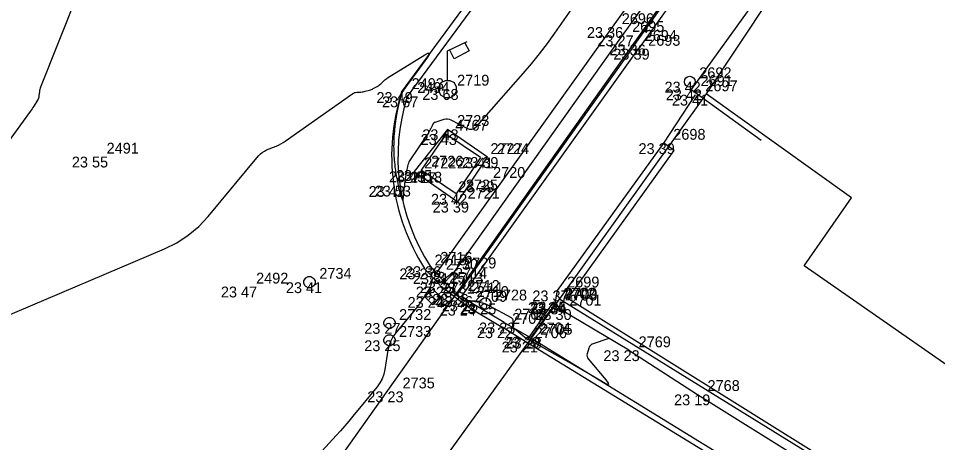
# Model space of a CAD drawing. Extents: x -702257 to -701487, y -1009871 to -1008841.
# Drawn here: x -701859.46 to -701838.24, y -1009524.27 to -1009514.48 of the extents above; entities that cross this region are included whole.
import ezdxf

# ---------------------------------------------------------------- set-up
doc = ezdxf.new("R2010")
doc.units = 0
for name, color, linetype in [('Ex_Minor Contours', 7, 'Continuous'), ('Z_body', 7, 'Continuous'), ('Z_body_cisla', 7, 'Continuous'), ('Z_body_vysky_redukovane', 7, 'Continuous'), ('Z_budova', 7, 'Continuous'), ('Z_katastr_hranice', 7, 'Continuous'), ('Z_katastr_vnitrni_kresba', 7, 'Continuous'), ('Z_komunikace', 7, 'Continuous'), ('Z_obruba', 7, 'Continuous'), ('Z_pilire', 7, 'Continuous'), ('Z_ploty', 7, 'Continuous'), ('Z_rozhranni', 7, 'Continuous'), ('Z_site_kanalizace_znaky', 7, 'Continuous'), ('Z_site_nerozlisene_znaky', 7, 'Continuous'), ('Z_site_plynovod_znaky', 7, 'Continuous'), ('Z_site_vo_znaky', 7, 'Continuous'), ('Z_site_vodovod_znaky', 7, 'Continuous'), ('Z_vstupy', 7, 'Continuous'), ('Z_zlabek', 7, 'Continuous')]:
    doc.layers.add(name, color=color, linetype=linetype)

# ---------------------------------------------------------------- blocks, each defined once
blk = doc.blocks.new('POINT_DISPLAY')
blk.add_line((0, 0), (0, 0))
blk = doc.blocks.new('Z15')
blk.add_circle((0, 0), 0.125)
blk = doc.blocks.new('Z46260')
for p, q in [((0.13, 0.13), (-0.13, 0.13)), ((-0.13, 0.13), (-0.13, -0.13)), ((0.13, 0), (-0.13, 0)), ((0.13, -0.13), (0.13, 0.13)), ((-0.13, -0.13), (0.13, -0.13))]:
    blk.add_line(p, q)
blk = doc.blocks.new('Z13')
for p, q in [((0, 0.88), (0.45, 1.1)), ((0.4, 1.07), (0.5, 0.88)), ((0, 0.2), (0, 0.88)), ((0.15, 0.7), (0.05, 0.9)), ((0.5, 0.88), (0.15, 0.7)), ((-0.2, 0.05), (-0.15, 0.15)), ((-0.2, -0.05), (-0.2, 0.05)), ((-0.15, 0.15), (-0.05, 0.2)), ((-0.05, 0.2), (0.05, 0.2)), ((0.05, 0.2), (0.15, 0.15)), ((0.15, 0.15), (0.2, 0.05)), ((0.2, 0.05), (0.2, -0.05)), ((-0.15, -0.15), (-0.2, -0.05)), ((-0.05, -0.2), (-0.15, -0.15)), ((0.05, -0.2), (-0.05, -0.2)), ((0.15, -0.15), (0.05, -0.2)), ((0.2, -0.05), (0.15, -0.15))]:
    blk.add_line(p, q)
blk = doc.blocks.new('Z614')
for p, q in [((-0.13, 0.03), (-0.1, 0.08)), ((-0.13, -0.03), (-0.13, 0.03)), ((-0.1, 0.08), (-0.08, 0.1)), ((-0.08, 0.1), (-0.03, 0.13)), ((-0.03, 0.13), (0.03, 0.13)), ((0.03, 0.13), (0.08, 0.1)), ((0.08, 0.1), (0.1, 0.08)), ((0.1, 0.08), (0.13, 0.03)), ((0.13, 0.03), (0.13, -0.03)), ((-0.1, -0.08), (-0.13, -0.03)), ((-0.08, -0.1), (-0.1, -0.08)), ((-0.03, -0.13), (-0.08, -0.1)), ((0.03, -0.13), (-0.03, -0.13)), ((0.08, -0.1), (0.03, -0.13)), ((0.1, -0.08), (0.08, -0.1)), ((0.13, -0.03), (0.1, -0.08))]:
    blk.add_line(p, q)

msp = doc.modelspace()

# ---------------------------------------------------------------- linework, layer by layer
at = {"layer": 'Ex_Minor Contours'}
for points in [[(-701859.85, -1009521.401), (-701856.085, -1009519.798), (-701855.799, -1009519.656), (-701855.535, -1009519.484), (-701855.295, -1009519.282), (-701855.076, -1009519.049), (-701853.912, -1009517.65), (-701853.871, -1009517.608), (-701853.827, -1009517.571), (-701853.778, -1009517.54), (-701853.726, -1009517.514), (-701853.505, -1009517.425), (-701853.451, -1009517.402), (-701853.398, -1009517.375), (-701853.347, -1009517.345), (-701853.298, -1009517.312), (-701851.738, -1009516.214), (-701851.717, -1009516.201), (-701851.695, -1009516.192), (-701851.672, -1009516.186), (-701851.648, -1009516.183), (-701851.549, -1009516.178), (-701851.524, -1009516.176), (-701851.5, -1009516.173), (-701851.476, -1009516.168), (-701851.452, -1009516.162), (-701851.355, -1009516.136), (-701851.331, -1009516.128), (-701851.308, -1009516.12), (-701851.286, -1009516.11), (-701851.264, -1009516.098), (-701851.174, -1009516.048), (-701851.153, -1009516.035), (-701851.132, -1009516.021), (-701851.112, -1009516.005), (-701851.094, -1009515.988), (-701851.017, -1009515.914), (-701850.997, -1009515.897), (-701850.977, -1009515.88), (-701850.956, -1009515.865), (-701850.934, -1009515.85), (-701850.072, -1009515.318), (-701850.003, -1009515.281), (-701849.971, -1009515.278), (-701849.976, -1009515.31), (-701850.017, -1009515.376), (-701850.321, -1009515.797), (-701850.349, -1009515.835), (-701850.377, -1009515.874), (-701850.405, -1009515.913), (-701850.434, -1009515.952), (-701850.567, -1009516.137), (-701850.584, -1009516.162), (-701850.598, -1009516.188), (-701850.61, -1009516.215), (-701850.619, -1009516.244), (-701850.667, -1009516.413), (-701850.669, -1009516.422), (-701850.673, -1009516.439), (-701850.721, -1009516.66), (-701850.724, -1009516.672), (-701850.728, -1009516.697), (-701850.761, -1009516.908), (-701850.763, -1009516.921), (-701850.766, -1009516.953), (-701850.767, -1009516.962), (-701850.785, -1009517.155), (-701850.786, -1009517.168), (-701850.787, -1009517.181), (-701850.788, -1009517.213), (-701850.789, -1009517.232), (-701850.794, -1009517.4), (-701850.795, -1009517.418), (-701850.795, -1009517.435), (-701850.794, -1009517.479), (-701850.794, -1009517.497), (-701850.793, -1009517.505), (-701850.789, -1009517.64), (-701850.789, -1009517.652), (-701850.788, -1009517.664), (-701850.787, -1009517.676), (-701850.786, -1009517.687), (-701850.783, -1009517.734), (-701850.781, -1009517.758), (-701850.779, -1009517.781), (-701850.77, -1009517.874), (-701850.768, -1009517.889), (-701850.766, -1009517.905), (-701850.764, -1009517.92), (-701850.762, -1009517.935), (-701850.753, -1009517.999), (-701850.751, -1009518.013), (-701850.749, -1009518.027), (-701850.747, -1009518.041), (-701850.745, -1009518.055), (-701850.736, -1009518.111), (-701850.733, -1009518.125), (-701850.731, -1009518.139), (-701850.728, -1009518.153), (-701850.725, -1009518.167), (-701850.701, -1009518.286), (-701850.698, -1009518.301), (-701850.691, -1009518.329), (-701850.681, -1009518.373), (-701850.677, -1009518.39), (-701850.672, -1009518.407), (-701850.633, -1009518.548), (-701850.629, -1009518.562), (-701850.622, -1009518.583), (-701850.62, -1009518.59), (-701850.591, -1009518.675), (-701850.586, -1009518.687), (-701850.582, -1009518.69), (-701850.579, -1009518.686), (-701850.577, -1009518.674), (-701850.561, -1009518.513), (-701850.558, -1009518.48), (-701850.554, -1009518.448), (-701850.551, -1009518.416), (-701850.547, -1009518.384), (-701850.527, -1009518.225), (-701850.524, -1009518.205), (-701850.521, -1009518.185), (-701850.519, -1009518.165), (-701850.515, -1009518.145), (-701850.5, -1009518.053), (-701850.498, -1009518.04), (-701850.496, -1009518.026), (-701850.493, -1009518.012), (-701850.49, -1009517.999), (-701850.478, -1009517.938), (-701850.476, -1009517.928), (-701850.473, -1009517.918), (-701850.471, -1009517.908), (-701850.468, -1009517.898), (-701850.457, -1009517.854), (-701850.453, -1009517.838), (-701850.448, -1009517.823), (-701850.438, -1009517.792), (-701850.435, -1009517.784), (-701850.432, -1009517.777), (-701850.428, -1009517.77), (-701850.424, -1009517.763), (-701850.007, -1009517.152), (-701850, -1009517.141), (-701849.993, -1009517.129), (-701849.986, -1009517.117), (-701849.98, -1009517.105), (-701849.954, -1009517.052), (-701849.948, -1009517.041), (-701849.943, -1009517.031), (-701849.938, -1009517.021), (-701849.932, -1009517.01), (-701849.909, -1009516.967), (-701849.899, -1009516.949), (-701849.889, -1009516.931), (-701849.869, -1009516.896), (-701849.864, -1009516.888), (-701849.857, -1009516.882), (-701849.849, -1009516.877), (-701849.84, -1009516.873), (-701849.627, -1009516.804), (-701849.589, -1009516.796), (-701849.551, -1009516.795), (-701849.515, -1009516.803), (-701849.478, -1009516.818), (-701849.122, -1009517.008), (-701849.053, -1009517.034), (-701848.988, -1009517.035), (-701848.928, -1009517.011), (-701848.872, -1009516.963), (-701847.804, -1009515.75), (-701847.612, -1009515.525), (-701847.426, -1009515.295), (-701847.246, -1009515.06), (-701847.073, -1009514.82), (-701845.833, -1009513.043)], [(-701858.113, -1009513.972), (-701858.944, -1009516.068), (-701858.953, -1009516.092), (-701858.96, -1009516.117), (-701858.966, -1009516.142), (-701858.97, -1009516.167), (-701858.983, -1009516.269), (-701858.988, -1009516.294), (-701858.995, -1009516.318), (-701859.004, -1009516.342), (-701859.016, -1009516.364), (-701859.103, -1009516.508), (-701859.122, -1009516.539), (-701859.141, -1009516.569), (-701859.162, -1009516.599), (-701859.183, -1009516.629), (-701860.059, -1009517.829)], [(-701845.824, -1009521.869), (-701846.21, -1009522.002), (-701846.239, -1009522.016), (-701846.262, -1009522.035), (-701846.28, -1009522.06), (-701846.292, -1009522.09), (-701846.329, -1009522.221), (-701846.334, -1009522.253), (-701846.331, -1009522.283), (-701846.321, -1009522.312), (-701846.303, -1009522.339), (-701845.899, -1009522.825), (-701845.846, -1009522.897), (-701845.837, -1009522.93), (-701845.872, -1009522.927), (-701845.951, -1009522.886), (-701846.462, -1009522.581), (-701846.581, -1009522.511), (-701846.701, -1009522.442), (-701846.821, -1009522.373), (-701846.941, -1009522.305), (-701847.679, -1009521.892), (-701847.683, -1009521.891), (-701847.686, -1009521.889), (-701847.689, -1009521.888), (-701847.693, -1009521.888), (-701847.708, -1009521.886), (-701847.711, -1009521.885), (-701847.715, -1009521.884), (-701847.718, -1009521.882), (-701847.721, -1009521.88), (-701848.012, -1009521.641), (-701848.028, -1009521.624), (-701848.04, -1009521.606), (-701848.045, -1009521.584), (-701848.046, -1009521.561), (-701848.038, -1009521.463), (-701848.039, -1009521.441), (-701848.046, -1009521.421), (-701848.059, -1009521.404), (-701848.078, -1009521.391), (-701848.587, -1009521.111), (-701848.634, -1009521.088), (-701848.683, -1009521.068), (-701848.733, -1009521.053), (-701848.785, -1009521.043), (-701849.079, -1009520.993), (-701849.09, -1009520.992), (-701849.1, -1009520.991), (-701849.111, -1009520.99), (-701849.121, -1009520.99), (-701849.171, -1009520.99), (-701849.178, -1009520.99), (-701849.185, -1009520.988), (-701849.191, -1009520.986), (-701849.198, -1009520.984), (-701849.223, -1009520.971), (-701849.229, -1009520.968), (-701849.235, -1009520.964), (-701849.24, -1009520.96), (-701849.246, -1009520.956), (-701849.438, -1009520.791), (-701849.441, -1009520.787), (-701849.443, -1009520.783), (-701849.442, -1009520.779), (-701849.439, -1009520.775), (-701849.424, -1009520.758), (-701849.421, -1009520.754), (-701849.418, -1009520.749), (-701849.417, -1009520.744), (-701849.416, -1009520.739), (-701849.395, -1009520.412), (-701849.397, -1009520.379), (-701849.408, -1009520.362), (-701849.428, -1009520.361), (-701849.458, -1009520.377), (-701849.639, -1009520.503), (-701849.649, -1009520.511), (-701849.659, -1009520.519), (-701849.668, -1009520.527), (-701849.677, -1009520.536), (-701849.711, -1009520.574), (-701849.719, -1009520.581), (-701849.728, -1009520.584), (-701849.737, -1009520.582), (-701849.747, -1009520.577), (-701849.849, -1009520.493), (-701849.868, -1009520.482), (-701849.883, -1009520.481), (-701849.895, -1009520.49), (-701849.904, -1009520.511), (-701849.938, -1009520.633), (-701849.946, -1009520.661), (-701849.957, -1009520.688), (-701849.97, -1009520.715), (-701849.986, -1009520.74), (-701850.156, -1009521.005), (-701850.19, -1009521.057), (-701850.226, -1009521.108), (-701850.264, -1009521.157), (-701850.303, -1009521.206), (-701850.744, -1009521.735), (-701850.81, -1009521.826), (-701850.862, -1009521.922), (-701850.901, -1009522.026), (-701850.926, -1009522.135), (-701850.998, -1009522.585), (-701851.022, -1009522.694), (-701851.061, -1009522.798), (-701851.113, -1009522.895), (-701851.178, -1009522.986), (-701851.737, -1009523.664), (-701851.83, -1009523.777), (-701851.925, -1009523.888), (-701852.022, -1009523.998), (-701852.119, -1009524.108), (-701852.603, -1009524.641)]]:
    msp.add_lwpolyline(points, dxfattribs=at)
at = {"layer": 'Z_budova'}
for p, q in [((-701840.37, -1009511.18), (-701843.93, -1009516.12)), ((-701843.93, -1009516.12), (-701842.31, -1009517.29))]:
    msp.add_line(p, q, dxfattribs=at)
at = {"layer": 'Z_katastr_hranice'}
for p, q in [((-701769.49, -1009408.19), (-701878.35, -1009561.73)), ((-701840.23, -1009511.16), (-701843.58, -1009516.22)), ((-701843.58, -1009516.22), (-701846.97, -1009520.95)), ((-701846.97, -1009520.95), (-701851.79, -1009527.64)), ((-701846.97, -1009520.95), (-701833.47, -1009529.3))]:
    msp.add_line(p, q, dxfattribs=at)
at = {"layer": 'Z_katastr_vnitrni_kresba'}
for p, q in [((-701840.23, -1009518.62), (-701843.58, -1009516.22)), ((-701841.32, -1009520.19), (-701840.23, -1009518.62)), ((-701837.25, -1009523.03), (-701841.32, -1009520.19))]:
    msp.add_line(p, q, dxfattribs=at)
at = {"layer": 'Z_komunikace'}
for p, q in [((-701850.61, -1009516.18), (-701844.91, -1009508.42)), ((-701850.08, -1009520.25), (-701849.7, -1009520.67)), ((-701849.15, -1009521.09), (-701849.7, -1009520.67)), ((-701849.15, -1009521.09), (-701848.29, -1009521.61)), ((-701847.76, -1009521.94), (-701848.29, -1009521.61)), ((-701840.19, -1009526.57), (-701847.76, -1009521.94))]:
    msp.add_line(p, q, dxfattribs=at)
msp.add_ellipse((-701846.058, -1009517.634), major_axis=(-1.78, -4.466), ratio=0.993997, start_param=4.781921, end_param=5.665296, dxfattribs=at)
at = {"layer": 'Z_obruba'}
for p, q in [((-701844.79, -1009508.54), (-701850.48, -1009516.28)), ((-701845.23, -1009515.08), (-701841.65, -1009510.06)), ((-701841.55, -1009510.13), (-701845.14, -1009515.18)), ((-701845.23, -1009515.08), (-701849.32, -1009520.84)), ((-701849.22, -1009520.89), (-701845.14, -1009515.18)), ((-701849.95, -1009520.2), (-701849.81, -1009520.36)), ((-701849.61, -1009520.57), (-701849.81, -1009520.36)), ((-701849.61, -1009520.57), (-701849.32, -1009520.84)), ((-701849.1, -1009520.99), (-701849.22, -1009520.89)), ((-701848.24, -1009521.5), (-701849.1, -1009520.99)), ((-701847.11, -1009521.03), (-701847.67, -1009521.83)), ((-701847.63, -1009521.85), (-701847.06, -1009521.06)), ((-701848.24, -1009521.5), (-701847.67, -1009521.83)), ((-701847.63, -1009521.85), (-701840.11, -1009526.47))]:
    msp.add_line(p, q, dxfattribs=at)
msp.add_ellipse((-701846.058, -1009517.665), major_axis=(-3.791, -2.683), ratio=0.996114, start_param=5.362012, end_param=6.244655, dxfattribs=at)
at = {"layer": 'Z_pilire'}
msp.add_line((-701845.37, -1009522.14), (-701843.78, -1009523.16), dxfattribs=at)
at = {"layer": 'Z_ploty'}
for p, q in [((-701847.01, -1009520.76), (-701844.56, -1009517.36)), ((-701846.73, -1009520.88), (-701844.32, -1009517.53)), ((-701844.32, -1009517.53), (-701844.56, -1009517.36)), ((-701847.06, -1009521.02), (-701847.01, -1009520.76)), ((-701846.75, -1009520.96), (-701846.73, -1009520.88)), ((-701846.96, -1009521.19), (-701847.06, -1009521.02)), ((-701839.52, -1009525.47), (-701846.75, -1009520.96)), ((-701845.37, -1009522.14), (-701846.96, -1009521.19)), ((-701843.78, -1009523.16), (-701839.68, -1009525.72))]:
    msp.add_line(p, q, dxfattribs=at)
at = {"layer": 'Z_rozhranni'}
for p, q in [((-701849.55, -1009517.04), (-701850.32, -1009518.01)), ((-701848.63, -1009517.68), (-701849.55, -1009517.04)), ((-701849.31, -1009518.71), (-701848.63, -1009517.68)), ((-701850.32, -1009518.01), (-701849.31, -1009518.71))]:
    msp.add_line(p, q, dxfattribs=at)
at = {"layer": 'Z_site_nerozlisene_znaky'}
for p, q in [((-701849.59, -1009517.15), (-701850.16, -1009517.98)), ((-701848.79, -1009517.69), (-701849.59, -1009517.15)), ((-701848.79, -1009517.69), (-701849.35, -1009518.53)), ((-701849.35, -1009518.53), (-701850.16, -1009517.98))]:
    msp.add_line(p, q, dxfattribs=at)
at = {"layer": 'Z_vstupy'}
msp.add_line((-701844.56, -1009517.36), (-701843.83, -1009516.24), dxfattribs=at)
at = {"layer": 'Z_zlabek'}
for p, q in [((-701842.18, -1009509.71), (-701845.75, -1009514.68)), ((-701845.51, -1009514.87), (-701841.93, -1009509.86)), ((-701845.75, -1009514.68), (-701849.81, -1009520.36)), ((-701849.39, -1009520.33), (-701845.51, -1009514.87)), ((-701849.39, -1009520.33), (-701849.61, -1009520.57))]:
    msp.add_line(p, q, dxfattribs=at)

# ---------------------------------------------------------------- block references
at = {"layer": 'Z_body'}
for p in [(-701845.75, -1009514.68), (-701845.51, -1009514.87), (-701845.23, -1009515.08), (-701845.14, -1009515.18), (-701843.96, -1009515.94), (-701850.61, -1009516.18), (-701849.55, -1009516.11), (-701843.93, -1009516.12), (-701843.83, -1009516.24), (-701850.48, -1009516.28), (-701849.55, -1009517.04), (-701849.59, -1009517.15), (-701844.56, -1009517.36), (-701857.64, -1009517.67), (-701848.79, -1009517.69), (-701848.63, -1009517.68), (-701850.32, -1009518.01), (-701850.16, -1009517.98), (-701850.79, -1009518.35), (-701850.65, -1009518.34), (-701848.72, -1009518.24), (-701849.35, -1009518.53), (-701849.31, -1009518.71), (-701850.08, -1009520.25), (-701849.95, -1009520.2), (-701849.81, -1009520.36), (-701849.39, -1009520.33), (-701854.2, -1009520.67), (-701852.74, -1009520.57), (-701849.7, -1009520.67), (-701849.61, -1009520.57), (-701849.89, -1009520.91), (-701849.32, -1009520.84), (-701849.22, -1009520.89), (-701847.01, -1009520.76), (-701849.15, -1009521.09), (-701849.1, -1009520.99), (-701848.68, -1009521.06), (-701847.11, -1009521.03), (-701847.06, -1009521.02), (-701847.06, -1009521.06), (-701846.96, -1009521.19), (-701850.89, -1009521.51), (-701848.24, -1009521.5), (-701848.29, -1009521.61), (-701850.89, -1009521.91), (-701847.76, -1009521.94), (-701847.67, -1009521.83), (-701847.63, -1009521.85), (-701845.37, -1009522.14), (-701850.82, -1009523.09), (-701843.78, -1009523.16)]:
    msp.add_blockref('POINT_DISPLAY', p, dxfattribs=at)
at = {"layer": 'Z_site_kanalizace_znaky'}
msp.add_blockref('Z15', (-701843.96, -1009515.94), dxfattribs=at)
at = {"layer": 'Z_site_kanalizace_znaky', "rotation": -45.000000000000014}
msp.add_blockref('Z46260', (-701849.89, -1009520.91), dxfattribs=at)
at = {"layer": 'Z_site_plynovod_znaky'}
msp.add_blockref('Z614', (-701848.68, -1009521.06), dxfattribs=at)
at = {"layer": 'Z_site_vo_znaky'}
msp.add_blockref('Z13', (-701849.55, -1009516.11), dxfattribs=at)
at = {"layer": 'Z_site_vodovod_znaky'}
for p in [(-701852.74, -1009520.57), (-701850.89, -1009521.51), (-701850.89, -1009521.91)]:
    msp.add_blockref('Z614', p, dxfattribs=at)

# ---------------------------------------------------------------- texts
at = {"layer": 'Z_body_cisla'}
for s, p in [('2696', (-701845.53, -1009514.61)), ('2695', (-701845.29, -1009514.79)), ('2694', (-701845, -1009515)), ('2693', (-701844.92, -1009515.11)), ('2692', (-701843.74, -1009515.86)), ('2719', (-701849.33, -1009516.03)), ('2691', (-701843.71, -1009516.04)), ('2493', (-701850.38, -1009516.11)), ('2494', (-701850.25, -1009516.2)), ('2697', (-701843.6, -1009516.16)), ('4767', (-701849.37, -1009517.07)), ('2723', (-701849.33, -1009516.96)), ('2698', (-701844.34, -1009517.28)), ('2491', (-701857.42, -1009517.6)), ('2727', (-701848.56, -1009517.61)), ('2724', (-701848.41, -1009517.61)), ('2722', (-701850.09, -1009517.94)), ('2726', (-701849.93, -1009517.9)), ('2720', (-701848.5, -1009518.16)), ('2717', (-701850.56, -1009518.28)), ('2718', (-701850.42, -1009518.27)), ('2725', (-701849.13, -1009518.45)), ('2721', (-701849.09, -1009518.64)), ('2715', (-701849.85, -1009520.18)), ('2716', (-701849.72, -1009520.12)), ('2730', (-701849.59, -1009520.28)), ('2729', (-701849.17, -1009520.25)), ('2734', (-701852.51, -1009520.49)), ('2714', (-701849.38, -1009520.49)), ('2492', (-701853.97, -1009520.6)), ('2713', (-701849.47, -1009520.6)), ('2699', (-701846.79, -1009520.69)), ('2731', (-701849.67, -1009520.83)), ('2712', (-701849.09, -1009520.77)), ('2711', (-701849, -1009520.82)), ('2710', (-701848.88, -1009520.91)), ('2702', (-701846.88, -1009520.95)), ('2700', (-701846.84, -1009520.95)), ('2709', (-701848.92, -1009521.02)), ('2728', (-701848.46, -1009520.99)), ('2703', (-701846.84, -1009520.99)), ('2701', (-701846.74, -1009521.11)), ('2732', (-701850.67, -1009521.44)), ('2707', (-701848.06, -1009521.53)), ('2708', (-701848.01, -1009521.43)), ('2704', (-701847.45, -1009521.75)), ('2705', (-701847.41, -1009521.78)), ('2733', (-701850.67, -1009521.83)), ('2706', (-701847.54, -1009521.86)), ('2769', (-701845.14, -1009522.07)), ('2735', (-701850.59, -1009523.02)), ('2768', (-701843.55, -1009523.08))]:
    msp.add_text(s, height=0.25, dxfattribs=at).set_placement(p)
at = {"layer": 'Z_body_vysky_redukovane'}
for s, p in [('23 36', (-701846.333, -1009514.93)), ('23 27', (-701846.093, -1009515.12)), ('23 36', (-701845.813, -1009515.33)), ('23 39', (-701845.723, -1009515.43)), ('23 42', (-701844.543, -1009516.19)), ('23 49', (-701851.193, -1009516.43)), ('23 68', (-701850.133, -1009516.36)), ('23 42', (-701844.513, -1009516.37)), ('23 41', (-701844.372, -1009516.49)), ('23 67', (-701851.063, -1009516.53)), ('23 43', (-701850.133, -1009517.29)), ('23 43', (-701850.173, -1009517.4)), ('23 39', (-701845.143, -1009517.61)), ('23 55', (-701858.223, -1009517.92)), ('23 41', (-701849.332, -1009517.94)), ('23 39', (-701849.213, -1009517.93)), ('23 45', (-701850.903, -1009518.26)), ('23 45', (-701850.743, -1009518.23)), ('23 42', (-701851.373, -1009518.6)), ('23 53', (-701851.233, -1009518.59)), ('23 39', (-701849.303, -1009518.49)), ('23 42', (-701849.933, -1009518.78)), ('23 39', (-701849.893, -1009518.96)), ('23 27', (-701850.663, -1009520.5)), ('23 36', (-701850.533, -1009520.45)), ('23 31', (-701850.352, -1009520.61)), ('23 25', (-701849.973, -1009520.58)), ('23 47', (-701854.783, -1009520.92)), ('23 41', (-701853.282, -1009520.82)), ('23 23', (-701850.283, -1009520.92)), ('23 23', (-701850.193, -1009520.82)), ('23 24', (-701850.473, -1009521.16)), ('23 26', (-701849.903, -1009521.09)), ('23 26', (-701849.803, -1009521.14)), ('23 37', (-701847.593, -1009521.01)), ('23 24', (-701849.733, -1009521.34)), ('23 25', (-701849.683, -1009521.24)), ('23 25', (-701849.263, -1009521.31)), ('23 34', (-701847.693, -1009521.28)), ('23 35', (-701847.643, -1009521.27)), ('23 34', (-701847.643, -1009521.31)), ('23 30', (-701847.523, -1009521.44)), ('23 27', (-701851.473, -1009521.76)), ('23 23', (-701848.823, -1009521.75)), ('23 22', (-701848.873, -1009521.86)), ('23 25', (-701851.473, -1009522.16)), ('23 21', (-701848.302, -1009522.19)), ('23 29', (-701848.253, -1009522.08)), ('23 28', (-701848.213, -1009522.1)), ('23 23', (-701845.953, -1009522.39)), ('23 23', (-701851.403, -1009523.34)), ('23 19', (-701844.322, -1009523.41))]:
    msp.add_text(s, height=0.25, dxfattribs=at).set_placement(p)

doc.saveas('drawing.dxf')
